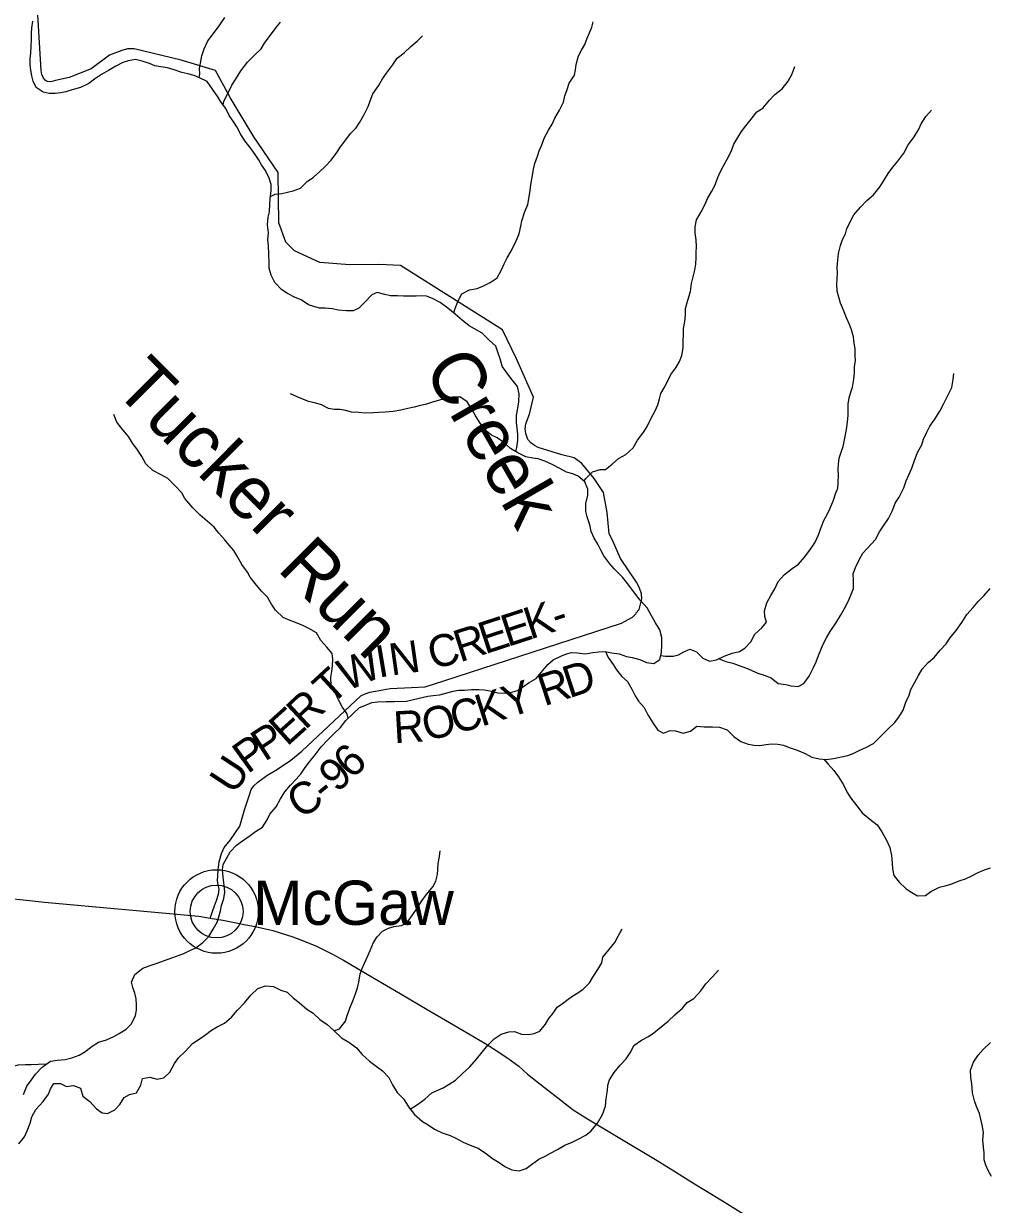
# Model space of a CAD drawing. Extents: x 1624196 to 2029251, y 146837 to 440034.
# Drawn here: x 1759665 to 1768763, y 230366 to 241485 of the extents above; entities that cross this region are included whole.
import ezdxf

# ---------------------------------------------------------------- set-up
doc = ezdxf.new("R2010")
doc.units = 0
for name, color, linetype in [('GM_X_County_Road', 7, 'Continuous'), ('GM_X_County_Road_Text', 7, 'Continuous'), ('GM_X_Minor_River', 7, 'Continuous'), ('GM_X_Minor_River_Text', 7, 'Continuous'), ('GM_X_Unincorporated', 7, 'Continuous'), ('GM_X_Unincorporated_Location', 7, 'Continuous'), ('GM_X_Unincorporated_Text', 7, 'Continuous'), ('GM_X_US_Route', 7, 'Continuous')]:
    doc.layers.add(name, color=color, linetype=linetype)

msp = doc.modelspace()

# ---------------------------------------------------------------- linework, layer by layer
at = {"layer": 'GM_X_County_Road'}
msp.add_lwpolyline([(1761424, 233061), (1761463, 233176), (1761482, 233229), (1761501, 233287), (1761506, 233334), (1761498, 233377), (1761492, 233413), (1761499, 233518), (1761506, 233593), (1761530, 233670), (1761555, 233728), (1761613, 233799), (1761703, 233928), (1761745, 234083), (1761800, 234242), (1761810, 234273), (1761835, 234309), (1761873, 234343), (1761956, 234405), (1762056, 234464), (1762184, 234550), (1762285, 234635), (1762841, 235155), (1762883, 235174), (1762928, 235188), (1762981, 235199), (1763119, 235223), (1763320, 235233), (1763448, 235239), (1763624, 235297), (1765299, 235838), (1765400, 235896), (1765436, 235931), (1765434, 235933), (1765464, 235969), (1765489, 236069), (1765486, 236116), (1765463, 236177), (1765438, 236225), (1765289, 236448), (1765213, 236621), (1765182, 236679), (1765164, 236881), (1765127, 237069), (1765040, 237203), (1764923, 237344), (1764852, 237397), (1764736, 237424), (1764514, 237493), (1764479, 237513), (1764443, 237538), (1764415, 237568), (1764395, 237624), (1764389, 237668), (1764395, 237715), (1764432, 237807), (1764470, 237968), (1764307, 238327), (1764178, 238600), (1763217, 239208), (1763012, 239216), (1762737, 239212), (1762457, 239237), (1762217, 239346), (1762134, 239428), (1762068, 239609), (1762067, 239844), (1762062, 240082), (1761835, 240419), (1761612, 240789), (1761474, 241044), (1761150, 241142), (1760707, 241249), (1760666, 241249), (1760644, 241246), (1760591, 241232), (1760473, 241188), (1760302, 241060), (1760094, 240979), (1759966, 240948), (1759920, 240938), (1759888, 240941), (1759869, 240952), (1759854, 240971), (1759838, 241007), (1759830, 241042), (1759790, 241729)], dxfattribs=at)
at = {"layer": 'GM_X_Minor_River'}
for points in [[(1760122, 240861), (1760063, 240843), (1760013, 240832), (1759961, 240828), (1759907, 240826), (1759849, 240841), (1759783, 240883), (1759755, 240943), (1759743, 240994), (1759732, 241046), (1759728, 241096), (1759726, 241156), (1759733, 241208), (1759735, 241272), (1759738, 241335), (1759740, 241391), (1759742, 241445), (1759751, 241507)], [(1761320, 240977), (1761325, 241011), (1761322, 241063), (1761332, 241113), (1761344, 241182), (1761367, 241248), (1761402, 241324), (1761454, 241393), (1761507, 241465), (1761562, 241543)], [(1761544, 240720), (1761550, 240752), (1761627, 240904), (1761662, 240959), (1761713, 241039), (1761773, 241123), (1761846, 241193), (1761903, 241247), (1761935, 241301), (1762045, 241448), (1762085, 241500)], [(1763719, 238759), (1763726, 238793), (1763757, 238867), (1763794, 238941), (1763866, 238978), (1763938, 238990), (1763991, 239014), (1764059, 239047), (1764126, 239091), (1764167, 239167), (1764191, 239223), (1764222, 239279), (1764252, 239333), (1764280, 239385), (1764305, 239439), (1764334, 239507), (1764350, 239577), (1764360, 239627), (1764387, 239717), (1764414, 239783), (1764428, 239855), (1764437, 239915), (1764443, 239969), (1764456, 240035), (1764468, 240113), (1764481, 240168), (1764507, 240238), (1764522, 240288), (1764546, 240344), (1764573, 240414), (1764609, 240483), (1764644, 240539), (1764670, 240595), (1764713, 240669), (1764750, 240745), (1764764, 240805), (1764785, 240865), (1764805, 240923), (1764856, 240999), (1764864, 241049), (1764871, 241101), (1764893, 241181), (1764922, 241235), (1764952, 241287), (1764975, 241347), (1764997, 241399), (1765018, 241451), (1765032, 241501)], [(1761991, 239856), (1762036, 239878), (1762098, 239886), (1762203, 239909), (1762273, 239937), (1762336, 239997), (1762396, 240038), (1762457, 240094), (1762507, 240140), (1762564, 240198), (1762615, 240270), (1762651, 240324), (1762690, 240379), (1762746, 240449), (1762797, 240505), (1762831, 240557), (1762872, 240629), (1762911, 240705), (1762931, 240759), (1762956, 240823), (1763008, 240899), (1763047, 240965), (1763085, 241019), (1763140, 241094), (1763185, 241160), (1763249, 241210), (1763312, 241268), (1763373, 241321), (1763423, 241371)], [(1764301, 237456), (1764311, 237492), (1764322, 237560), (1764322, 237620), (1764315, 237674), (1764309, 237730), (1764308, 237799), (1764320, 237865), (1764329, 237923), (1764333, 237999), (1764319, 238067), (1764266, 238130), (1764218, 238196), (1764174, 238259), (1764155, 238327), (1764137, 238381), (1764113, 238449), (1764050, 238504), (1763984, 238571), (1763914, 238611), (1763862, 238640), (1763798, 238694), (1763732, 238749), (1763660, 238807), (1763590, 238860), (1763518, 238898), (1763462, 238917), (1763412, 238921), (1763362, 238919), (1763300, 238918), (1763245, 238918), (1763187, 238923), (1763121, 238921), (1763067, 238933), (1762997, 238954), (1762944, 238930), (1762880, 238862), (1762823, 238807), (1762769, 238781), (1762707, 238779), (1762628, 238788), (1762574, 238798), (1762506, 238805), (1762454, 238807), (1762400, 238821), (1762350, 238838), (1762280, 238884), (1762222, 238905), (1762150, 238943), (1762098, 238978), (1762032, 239048), (1761998, 239115), (1761979, 239183), (1761977, 239233), (1761974, 239313), (1761972, 239391), (1761965, 239448), (1761971, 239514), (1761963, 239590), (1761968, 239662), (1761980, 239714), (1761985, 239784), (1761989, 239836), (1761998, 239913), (1761996, 239969), (1761979, 240031), (1761943, 240103), (1761905, 240154), (1761879, 240204), (1761848, 240254), (1761798, 240317), (1761750, 240381), (1761707, 240448), (1761673, 240514), (1761639, 240567), (1761603, 240621), (1761570, 240687), (1761528, 240740), (1761496, 240796), (1761444, 240869), (1761395, 240939), (1761323, 240976), (1761271, 240998), (1761213, 241012), (1761157, 241025), (1761082, 241051), (1761020, 241070), (1760958, 241078), (1760900, 241089), (1760850, 241111), (1760782, 241131), (1760718, 241146), (1760649, 241136), (1760599, 241119), (1760535, 241083), (1760464, 241045), (1760400, 241006), (1760333, 240962), (1760279, 240922), (1760200, 240885), (1760122, 240861)], [(1764945, 237175), (1764962, 237201), (1765024, 237263), (1765097, 237286), (1765147, 237286), (1765210, 237336), (1765270, 237389), (1765337, 237429), (1765407, 237491), (1765448, 237563), (1765507, 237641), (1765539, 237692), (1765576, 237770), (1765615, 237838), (1765641, 237894), (1765656, 237952), (1765668, 238002), (1765698, 238054), (1765729, 238108), (1765762, 238182), (1765808, 238244), (1765843, 238302), (1765867, 238360), (1765880, 238432), (1765880, 238490), (1765883, 238561), (1765883, 238615), (1765893, 238679), (1765900, 238739), (1765900, 238803), (1765915, 238859), (1765931, 238913), (1765948, 238963), (1765958, 239037), (1765973, 239099), (1765987, 239163), (1765998, 239221), (1766000, 239282), (1766000, 239332), (1766003, 239382), (1766001, 239448), (1765992, 239516), (1765992, 239572), (1766003, 239638), (1766049, 239712), (1766086, 239786), (1766108, 239838), (1766149, 239908), (1766179, 239968), (1766198, 240020), (1766222, 240074), (1766259, 240146), (1766292, 240208), (1766330, 240280), (1766357, 240350), (1766395, 240414), (1766428, 240468), (1766468, 240524), (1766519, 240584), (1766572, 240653), (1766628, 240689), (1766691, 240765), (1766741, 240819), (1766810, 240872), (1766869, 240944), (1766905, 241012), (1766930, 241080)], [(1765667, 235536), (1765713, 235530), (1765785, 235527), (1765835, 235541), (1765886, 235569), (1765940, 235593), (1766004, 235568), (1766064, 235510), (1766126, 235481), (1766194, 235493), (1766265, 235528), (1766339, 235556), (1766410, 235574), (1766460, 235603), (1766517, 235665), (1766555, 235737), (1766620, 235795), (1766665, 235849), (1766647, 235901), (1766645, 235955), (1766666, 236031), (1766703, 236099), (1766741, 236163), (1766774, 236231), (1766834, 236299), (1766905, 236354), (1766966, 236394), (1767020, 236462), (1767073, 236528), (1767119, 236596), (1767152, 236670), (1767183, 236750), (1767205, 236806), (1767236, 236862), (1767264, 236922), (1767295, 236998), (1767313, 237056), (1767334, 237112), (1767340, 237164), (1767343, 237232), (1767339, 237286), (1767341, 237338), (1767348, 237394), (1767366, 237450), (1767387, 237502), (1767403, 237582), (1767416, 237662), (1767426, 237731), (1767433, 237799), (1767433, 237851), (1767432, 237903), (1767442, 237961), (1767457, 238013), (1767473, 238063), (1767486, 238137), (1767492, 238193), (1767494, 238257), (1767501, 238310), (1767499, 238360), (1767498, 238418), (1767490, 238480), (1767482, 238534), (1767465, 238601), (1767447, 238651), (1767417, 238713), (1767390, 238787), (1767362, 238854), (1767344, 238910), (1767329, 238966), (1767327, 239030), (1767330, 239083), (1767332, 239137), (1767328, 239187), (1767335, 239259), (1767341, 239319), (1767360, 239397), (1767380, 239453), (1767407, 239505), (1767421, 239557), (1767486, 239685), (1767549, 239757), (1767608, 239819), (1767670, 239874), (1767733, 239952), (1767774, 240018), (1767810, 240074), (1767853, 240132), (1767901, 240190), (1767956, 240266), (1767997, 240342), (1768047, 240411), (1768096, 240485), (1768121, 240541), (1768163, 240611), (1768218, 240671)], [(1766217, 235504), (1766279, 235478), (1766345, 235464), (1766421, 235435), (1766483, 235411), (1766533, 235390), (1766583, 235368), (1766643, 235350), (1766709, 235325), (1766775, 235271), (1766845, 235262), (1766895, 235250), (1766962, 235243), (1767014, 235271), (1767067, 235341), (1767105, 235421), (1767130, 235475), (1767154, 235535), (1767175, 235589), (1767197, 235643), (1767228, 235701), (1767264, 235761), (1767317, 235840), (1767362, 235910), (1767398, 235978), (1767433, 236042), (1767459, 236102), (1767484, 236166), (1767482, 236244), (1767481, 236303), (1767501, 236365), (1767536, 236435), (1767572, 236497), (1767690, 236628), (1767728, 236698), (1767771, 236766), (1767814, 236824), (1767850, 236900), (1767877, 236968), (1767913, 237026), (1767956, 237114), (1767979, 237180), (1768007, 237242), (1768034, 237300), (1768060, 237380), (1768089, 237454), (1768128, 237520), (1768144, 237572), (1768173, 237638), (1768201, 237694), (1768248, 237761), (1768296, 237835), (1768335, 237909), (1768376, 237989), (1768408, 238059), (1768423, 238135), (1768429, 238191)], [(1765205, 235559), (1765275, 235549), (1765344, 235526), (1765398, 235516), (1765470, 235497), (1765534, 235469), (1765602, 235460), (1765659, 235496), (1765673, 235564), (1765676, 235636), (1765678, 235705), (1765658, 235777), (1765617, 235843), (1765577, 235916), (1765539, 235984), (1765472, 236057), (1765420, 236125), (1765366, 236198), (1765307, 236272), (1765233, 236347), (1765189, 236399), (1765131, 236474), (1765104, 236528), (1765074, 236583), (1765040, 236639), (1765013, 236703), (1764999, 236766), (1764973, 236840), (1764962, 236892), (1764960, 236966), (1764979, 237044), (1764979, 237101), (1764952, 237169), (1764890, 237225), (1764838, 237246), (1764780, 237262), (1764716, 237295), (1764644, 237333), (1764576, 237364), (1764513, 237388), (1764463, 237393), (1764395, 237407), (1764321, 237444), (1764253, 237484), (1764189, 237539), (1764125, 237585), (1764073, 237610), (1764014, 237656), (1763960, 237731), (1763920, 237799), (1763888, 237855), (1763845, 237924), (1763775, 237970), (1763705, 237967), (1763654, 237961), (1763582, 237940), (1763528, 237924), (1763459, 237902), (1763393, 237887), (1763343, 237873), (1763284, 237861), (1763218, 237844), (1763148, 237834), (1763071, 237827), (1763007, 237823), (1762957, 237819), (1762883, 237818), (1762822, 237822), (1762754, 237825), (1762702, 237841), (1762644, 237851), (1762590, 237852), (1762538, 237862), (1762470, 237895), (1762417, 237911), (1762349, 237927), (1762297, 237950), (1762243, 237970), (1762179, 237999)], [(1762724, 234944), (1762712, 234986), (1762667, 235052), (1762627, 235123), (1762605, 235173), (1762564, 235255), (1762560, 235329), (1762569, 235384), (1762575, 235438), (1762577, 235502), (1762572, 235554), (1762522, 235612), (1762464, 235677), (1762423, 235747), (1762353, 235788), (1762295, 235816), (1762227, 235847), (1762160, 235871), (1762110, 235894), (1762037, 235962), (1762001, 236019), (1761963, 236085), (1761907, 236142), (1761848, 236212), (1761800, 236271), (1761774, 236321), (1761722, 236393), (1761677, 236470), (1761645, 236522), (1761603, 236573), (1761561, 236623), (1761504, 236688), (1761460, 236742), (1761394, 236799), (1761328, 236857), (1761260, 236926), (1761185, 237014), (1761155, 237065), (1761091, 237135), (1761024, 237202), (1760954, 237240), (1760882, 237277), (1760818, 237340), (1760778, 237410), (1760732, 237480), (1760691, 237535), (1760653, 237597), (1760599, 237660), (1760543, 237732), (1760514, 237803)], [(1765146, 235571), (1765173, 235517), (1765219, 235451), (1765252, 235399), (1765302, 235336), (1765354, 235290), (1765396, 235217), (1765425, 235155), (1765459, 235104), (1765511, 235044), (1765547, 234976), (1765594, 234901), (1765640, 234833), (1765692, 234804), (1765756, 234828), (1765806, 234826), (1765879, 234805), (1765947, 234821), (1766007, 234868), (1766076, 234864), (1766154, 234863), (1766222, 234861), (1766294, 234836), (1766356, 234772), (1766422, 234725), (1766492, 234699), (1766548, 234691), (1766598, 234686), (1766659, 234696), (1766709, 234702), (1766769, 234699), (1766825, 234691), (1766877, 234668), (1766953, 234642), (1767029, 234613), (1767091, 234579), (1767160, 234562), (1767226, 234556), (1767296, 234565), (1767429, 234593), (1767481, 234612), (1767537, 234640), (1767606, 234672), (1767670, 234707), (1767735, 234769), (1767808, 234841), (1767870, 234901), (1767909, 234954), (1767950, 235020), (1767976, 235094), (1768007, 235162), (1768023, 235214), (1768058, 235278), (1768096, 235348), (1768131, 235406), (1768186, 235468), (1768242, 235516), (1768301, 235586), (1768355, 235645), (1768392, 235697), (1768451, 235771), (1768503, 235847), (1768552, 235921), (1768611, 235987), (1768659, 236044), (1768710, 236098), (1768771, 236166)], [(1760189, 231772), (1760241, 231803), (1760310, 231857), (1760370, 231893), (1760447, 231916), (1760515, 231948), (1760566, 231974), (1760632, 232017), (1760683, 232067), (1760719, 232145), (1760728, 232195), (1760730, 232245), (1760725, 232303), (1760713, 232354), (1760693, 232410), (1760682, 232460), (1760712, 232530), (1760789, 232590), (1760847, 232613), (1760914, 232633), (1760992, 232663), (1761052, 232686), (1761105, 232704), (1761175, 232728), (1761226, 232755), (1761288, 232783), (1761355, 232831), (1761409, 232889), (1761452, 232959), (1761490, 233024), (1761505, 233074), (1761519, 233131), (1761528, 233181), (1761552, 233247), (1761561, 233307), (1761555, 233371), (1761545, 233447), (1761540, 233515), (1761546, 233567), (1761575, 233623), (1761611, 233685), (1761672, 233749), (1761726, 233791), (1761799, 233841), (1761850, 233876), (1761914, 233918), (1761959, 233988), (1761985, 234042), (1762044, 234110), (1762084, 234184), (1762125, 234250), (1762180, 234315), (1762234, 234371), (1762281, 234423), (1762317, 234479), (1762358, 234533), (1762413, 234599), (1762467, 234674), (1762530, 234742), (1762589, 234796), (1762649, 234856), (1762702, 234922), (1762767, 234987), (1762829, 235045), (1762879, 235063), (1762946, 235092), (1763000, 235100), (1763080, 235102), (1763159, 235103), (1763271, 235106), (1763325, 235116), (1763392, 235134), (1763474, 235153), (1763524, 235159), (1763583, 235163), (1763643, 235180), (1763713, 235200), (1763764, 235208), (1763820, 235209), (1763886, 235215), (1763954, 235214), (1764005, 235210), (1764057, 235202), (1764131, 235183), (1764201, 235179), (1764251, 235186), (1764318, 235206), (1764374, 235242), (1764429, 235279), (1764495, 235317), (1764604, 235449), (1764655, 235495), (1764725, 235530), (1764778, 235552), (1764828, 235562), (1764884, 235561), (1764956, 235551), (1765029, 235562), (1765081, 235568), (1765143, 235572), (1765205, 235559)], [(1767203, 234558), (1767245, 234510), (1767299, 234453), (1767341, 234391), (1767389, 234316), (1767422, 234246), (1767458, 234191), (1767514, 234119), (1767565, 234054), (1767637, 233994), (1767707, 233941), (1767749, 233873), (1767795, 233796), (1767826, 233728), (1767842, 233650), (1767847, 233579), (1767849, 233525), (1767862, 233463), (1767912, 233401), (1767980, 233338), (1768032, 233304), (1768086, 233273), (1768160, 233275), (1768211, 233314), (1768293, 233352), (1768348, 233366), (1768408, 233385), (1768478, 233413), (1768537, 233433), (1768591, 233458), (1768658, 233492), (1768718, 233518), (1768774, 233535)], [(1762591, 231999), (1762640, 232018), (1762699, 232092), (1762713, 232144), (1762738, 232214), (1762772, 232298), (1762793, 232350), (1762811, 232406), (1762822, 232458), (1762836, 232536), (1762853, 232586), (1762877, 232638), (1762909, 232706), (1762930, 232758), (1762960, 232832), (1762995, 232886), (1763045, 232940), (1763102, 232966), (1763156, 232982), (1763224, 232993), (1763277, 233019), (1763327, 233087), (1763372, 233157), (1763416, 233225), (1763457, 233281), (1763520, 233356), (1763550, 233410), (1763565, 233472), (1763567, 233522), (1763571, 233577), (1763582, 233643), (1763590, 233695)], [(1763307, 231264), (1763376, 231306), (1763445, 231356), (1763512, 231418), (1763566, 231441), (1763618, 231465), (1763675, 231499), (1763733, 231537), (1763798, 231597), (1763870, 231662), (1763933, 231734), (1763986, 231798), (1764042, 231868), (1764099, 231926), (1764165, 231969), (1764236, 231991), (1764290, 231993), (1764354, 231970), (1764422, 231966), (1764476, 231976), (1764527, 231997), (1764583, 232063), (1764614, 232115), (1764654, 232167), (1764691, 232223), (1764743, 232259), (1764820, 232317), (1764872, 232350), (1764933, 232390), (1764995, 232452), (1765028, 232506), (1765076, 232578), (1765111, 232642), (1765123, 232694), (1765178, 232762), (1765236, 232831), (1765267, 232893), (1765303, 232961)], [(1765118, 231212), (1765147, 231292), (1765153, 231364), (1765166, 231438), (1765168, 231489), (1765184, 231539), (1765227, 231609), (1765285, 231678), (1765342, 231738), (1765387, 231804), (1765415, 231862), (1765486, 231912), (1765552, 231947), (1765602, 231981), (1765671, 232037), (1765738, 232093), (1765800, 232151), (1765873, 232214), (1765917, 232266), (1765980, 232306), (1766044, 232378), (1766093, 232444), (1766152, 232507), (1766212, 232571)], [(1759619, 230935), (1759672, 231002), (1759698, 231060), (1759726, 231130), (1759743, 231190), (1759779, 231260), (1759848, 231334), (1759899, 231404), (1759919, 231454), (1759950, 231506), (1760014, 231504), (1760070, 231475), (1760136, 231487), (1760200, 231459), (1760224, 231384), (1760290, 231334), (1760352, 231267), (1760405, 231227), (1760456, 231221), (1760524, 231256), (1760571, 231308), (1760613, 231374), (1760663, 231400), (1760730, 231417), (1760768, 231489), (1760785, 231553), (1760853, 231563), (1760923, 231545), (1760986, 231558), (1761042, 231612), (1761087, 231694), (1761123, 231746), (1761190, 231808), (1761255, 231882), (1761327, 231929), (1761382, 231967), (1761436, 232007), (1761490, 232039), (1761557, 232074), (1761623, 232130), (1761680, 232196), (1761747, 232264), (1761805, 232336), (1761872, 232399), (1761944, 232423), (1762019, 232417), (1762087, 232384), (1762147, 232364), (1762207, 232309), (1762262, 232267), (1762334, 232204), (1762392, 232166), (1762456, 232107), (1762524, 232061), (1762586, 232004), (1762660, 231934), (1762730, 231893), (1762800, 231841), (1762856, 231778), (1762923, 231714), (1762987, 231669), (1763047, 231623), (1763105, 231562), (1763141, 231492), (1763184, 231420), (1763246, 231357), (1763292, 231285), (1763346, 231212), (1763424, 231148), (1763476, 231115), (1763536, 231073), (1763608, 231040), (1763682, 231014), (1763736, 230989), (1763806, 230953), (1763872, 230923), (1763946, 230894), (1764026, 230841), (1764082, 230797), (1764146, 230759), (1764198, 230724), (1764264, 230692), (1764332, 230681), (1764400, 230705), (1764451, 230741), (1764519, 230791), (1764578, 230820), (1764628, 230848), (1764694, 230884), (1764765, 230923), (1764833, 230951), (1764890, 230979), (1764960, 231019), (1765011, 231058), (1765071, 231130), (1765118, 231212)], [(1768784, 230628), (1768753, 230684), (1768729, 230737), (1768715, 230787), (1768714, 230851), (1768708, 230905), (1768700, 230975), (1768709, 231042), (1768695, 231116), (1768684, 231170), (1768670, 231222), (1768642, 231287), (1768623, 231341), (1768603, 231417), (1768598, 231501), (1768590, 231560), (1768586, 231630), (1768613, 231704), (1768656, 231770), (1768706, 231824), (1768775, 231891)], [(1759663, 231402), (1759695, 231480), (1759740, 231540), (1759776, 231592), (1759841, 231659), (1759918, 231715), (1759982, 231725), (1760056, 231732), (1760119, 231746), (1760189, 231772)], [(1759494, 231102), (1759504, 231130), (1759535, 231200), (1759527, 231264), (1759513, 231329), (1759494, 231393), (1759468, 231461), (1759459, 231514), (1759465, 231566), (1759508, 231632), (1759560, 231665), (1759614, 231679), (1759683, 231683), (1759737, 231682), (1759805, 231688), (1759885, 231691)]]:
    msp.add_lwpolyline(points, dxfattribs=at)
at = {"layer": 'GM_X_Unincorporated'}
for radius in [393, 249]:
    msp.add_circle((1761483, 233124), radius, dxfattribs=at)
at = {"layer": 'GM_X_Unincorporated_Location'}
msp.add_line((1761483, 233124), (1761483, 233124), dxfattribs=at)
at = {"layer": 'GM_X_US_Route'}
for points in [[(1759506, 233251), (1759691, 233231), (1759862, 233213), (1761315, 233079), (1761424, 233061)], [(1761424, 233061), (1761542, 233041), (1761667, 233018), (1761760, 233000), (1761847, 232983), (1762012, 232945), (1762201, 232885), (1762307, 232846), (1762424, 232798), (1762574, 232721), (1762678, 232665), (1762955, 232503), (1763214, 232351), (1763468, 232202), (1763676, 232078), (1763805, 232002), (1764019, 231877), (1764122, 231811), (1764239, 231733), (1764331, 231668), (1764412, 231593), (1764571, 231467), (1764727, 231348), (1764843, 231258), (1764962, 231182), (1765633, 230779), (1765817, 230667), (1765986, 230561), (1766250, 230401), (1766474, 230257)]]:
    msp.add_lwpolyline(points, dxfattribs=at)

# ---------------------------------------------------------------- texts
at = {"layer": 'GM_X_County_Road_Text'}
for s, rotation, p in [('E', 18.0007, (1764224, 235614)), ('K', 18.0007, (1764437, 235684)), ('E', 18.0007, (1764010, 235545)), ('-', 18.0018, (1764688, 235765)), ('C', 14.2235, (1763516, 235403)), ('R', 17.8732, (1763775, 235469)), ('W', 22.7961, (1762706, 235195)), ('I', 9.5393, (1763009, 235325)), ('N', 8.0752, (1763129, 235345)), ('T', 42.6508, (1762564, 235058)), ('R', 18.0295, (1764569, 235055)), ('D', 18.0315, (1764804, 235131)), ('Y', 18.0256, (1764230, 234944)), ('R', 43.1027, (1762317, 234827)), ('K', 17.793, (1763978, 234863)), ('E', 41.94, (1762146, 234672)), ('O', 12.4064, (1763454, 234730)), ('C', 16.2793, (1763733, 234792)), ('R', 3.3779, (1763157, 234708)), ('P', 33.1089, (1761936, 234531)), ('P', 35.7266, (1761775, 234415)), ('6', 43.2643, (1762756, 234362)), ('U', 56.8282, (1761650, 234215)), ('9', 42.7213, (1762618, 234235)), ('C', 32.8105, (1762271, 233988)), ('-', 39.5013, (1762509, 234144))]:
    msp.add_text(s, height=300, rotation=rotation, dxfattribs=at).set_placement(p)
at = {"layer": 'GM_X_Minor_River_Text'}
for s, rotation, p in [('Creek', 300.0038, (1763427, 238241)), ('Tucker', 315.0037, (1760502, 238037)), ('Run', 315.004, (1762044, 236342))]:
    msp.add_text(s, height=500, rotation=rotation, dxfattribs=at).set_placement(p)
at = {"layer": 'GM_X_Unincorporated_Text'}
msp.add_text('McGaw', height=417, rotation=0, dxfattribs=at).set_placement((1761828, 232998))

doc.saveas('drawing.dxf')
